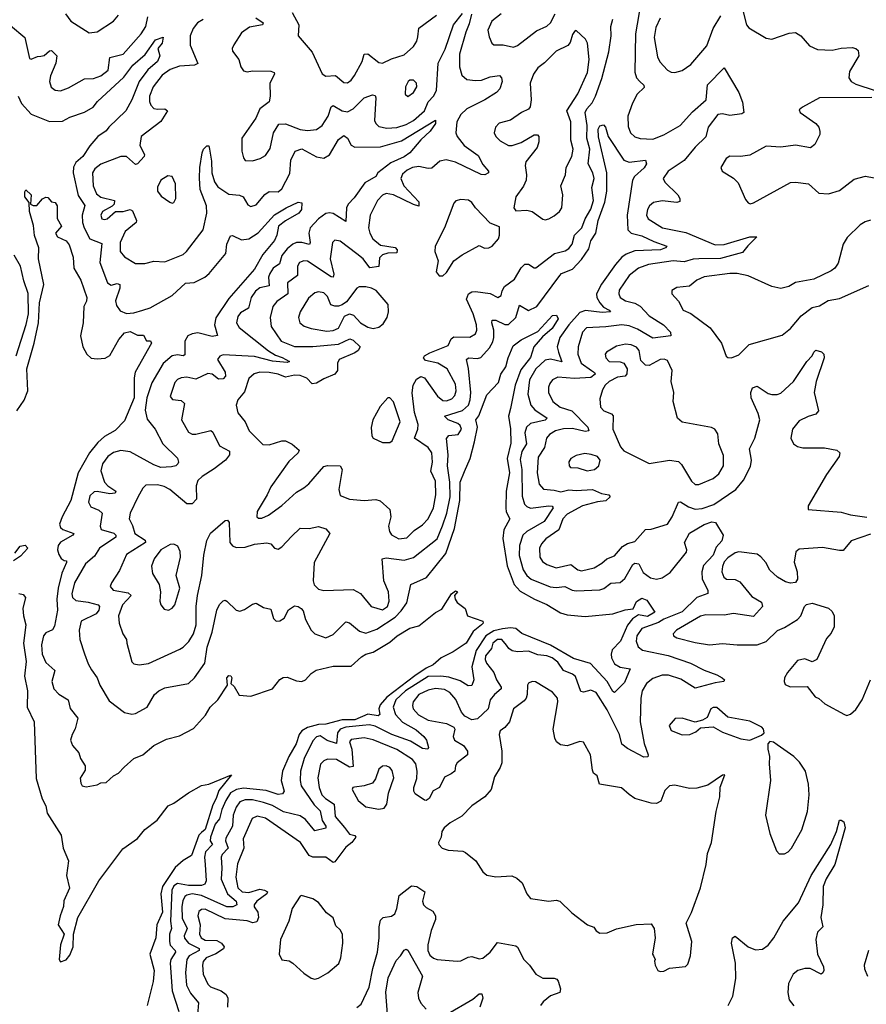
# Model space of a CAD drawing. Extents: x 1550320 to 1685906, y 509093 to 640511.
# Tile 271 of 532: x 1670821 to 1675452, y 519581 to 524963. Entities that reach past the tile are written whole.
import ezdxf

# ---------------------------------------------------------------- set-up
doc = ezdxf.new("R2010")
doc.units = 0

msp = doc.modelspace()

# ---------------------------------------------------------------- linework, layer by layer
at = {"layer": '0CON20XD'}
for points in [[(1674219.5, 525055), (1674190.3, 524885), (1674186.5, 524676.5), (1674194.8, 524644.8), (1674212.7, 524625), (1674234.5, 524605), (1674237.6, 524592.4), (1674199.1, 524555), (1674172.9, 524507.1), (1674148.4, 524435), (1674149.1, 524379.1), (1674162.7, 524345), (1674185, 524322.5), (1674215, 524313.1), (1674285, 524310), (1674345, 524332.5), (1674432.9, 524385), (1674500.4, 524459.6), (1674576.2, 524525), (1674582.5, 524607.5), (1674675, 524700), (1674754.2, 524564.2), (1674775, 524512.5), (1674782, 524455), (1674771.9, 524448.1), (1674705, 524439.4), (1674665, 524449), (1674640.4, 524445), (1674586.7, 524375), (1674575, 524323.1), (1674515, 524265.3), (1674455, 524193.2), (1674367.3, 524135), (1674341.5, 524095), (1674349.5, 524075), (1674421.1, 524005), (1674432.2, 523985), (1674431.2, 523968.8), (1674415, 523963.5), (1674335, 523973.2), (1674287.3, 523962.7), (1674265.6, 523945), (1674254.5, 523925), (1674250.5, 523895), (1674258.1, 523875), (1674337.5, 523825), (1674465, 523800), (1674625, 523731.9), (1674675, 523733.4), (1674815, 523775.4), (1674852.5, 523775), (1674803, 523727), (1674775, 523690), (1674655, 523657.5), (1674535, 523656), (1674505, 523654.5), (1674455, 523639.6), (1674395.6, 523644.4), (1674261.2, 523625), (1674205, 523605.4), (1674155, 523564.6), (1674100.4, 523485), (1674098.8, 523465), (1674106.4, 523445), (1674135, 523425.3), (1674185, 523412.5), (1674215, 523396.2), (1674265, 523343.3), (1674342.5, 523295), (1674380.6, 523255), (1674382.9, 523235), (1674285, 523222.1), (1674200.6, 523270.6), (1674155, 523289.4), (1674115.5, 523295.5), (1674026.9, 523283.1), (1673922, 523278), (1673900, 523255), (1673875.3, 523175), (1673873.2, 523135), (1673892.5, 523085), (1673948.2, 523045), (1673964.6, 523035), (1673968.9, 523025), (1673945, 523007), (1673855, 523002.1), (1673765, 523008.5), (1673735.6, 522995), (1673721.5, 522975), (1673713.8, 522955), (1673713.9, 522925), (1673738.2, 522875), (1673778.1, 522845), (1673841.3, 522825), (1673928, 522735), (1673934.4, 522715.6), (1673915, 522711.4), (1673845, 522728.8), (1673795, 522726.7), (1673752.2, 522715), (1673718.5, 522695), (1673702.3, 522675), (1673691.4, 522625), (1673657.9, 522572.1), (1673650.8, 522485), (1673663.3, 522423.3), (1673685.9, 522395.9), (1673745, 522391.8), (1673782, 522382), (1673825, 522393.3), (1673865, 522389.7), (1673955, 522395.2), (1674003.1, 522373.1), (1674044.2, 522365), (1674050.4, 522355), (1674026.9, 522333.1), (1673982.1, 522327.9), (1673898.9, 522305), (1673815, 522260.3), (1673791.9, 522235), (1673770, 522175), (1673698.2, 522125), (1673675, 522096.9), (1673665.3, 522074.7), (1673665.5, 522025), (1673681.2, 522001.2), (1673704.2, 521984.2), (1673755, 521966.2), (1673835, 521984.2), (1673875, 521955.4), (1673895, 521950.7), (1673963.3, 521966.7), (1674005, 521991.2), (1674033.5, 522016.5), (1674075, 522032.1), (1674117.7, 522082.3), (1674145, 522099.4), (1674185, 522111.2), (1674245, 522176.1), (1674275, 522178.4), (1674365, 522204.6), (1674390, 522245), (1674425, 522325.5), (1674435, 522327.7), (1674479.7, 522299.7), (1674515, 522287.8), (1674555, 522290.8), (1674617.7, 522312.3), (1674738.4, 522395), (1674780.4, 522445), (1674818.6, 522521.4), (1674823.8, 522555), (1674813.6, 522616.4), (1674842.6, 522675), (1674868.9, 522775), (1674861.1, 522811.1), (1674821.8, 522895), (1674819.5, 522925), (1674829.1, 522950.9), (1674855, 522959.2), (1674915, 522920), (1674935, 522913.3), (1674965, 522914.5), (1674985, 522922.2), (1675053.6, 522985), (1675126.2, 523093.8), (1675155.7, 523125), (1675165, 523145.8), (1675175, 523155.5), (1675206.5, 523146.5), (1675218.8, 523135), (1675222, 523115), (1675176.8, 522985), (1675166.4, 522925), (1675190.6, 522825), (1675175, 522805.7), (1675134.4, 522794.4), (1675085, 522769.5), (1675047.8, 522725), (1675039.5, 522675), (1675054.3, 522645), (1675075, 522630.6), (1675105, 522621.9), (1675222.9, 522622.9), (1675290.3, 522610.3), (1675306.7, 522595), (1675303.3, 522575), (1675235, 522477.5), (1675133.3, 522305), (1675133.3, 522285), (1675315, 522270), (1675365, 522255.5), (1675454.2, 522244.2)], [(1670771.1, 524931.1), (1670848.9, 524865), (1670875, 524751.2), (1670885, 524746.2), (1670918.1, 524761.9), (1670936.6, 524763.4), (1670955, 524767.5), (1670985, 524792.9), (1670995, 524794.4), (1671024.5, 524765), (1671018.9, 524725), (1670990.3, 524655), (1670984.5, 524625), (1670993.6, 524593.6), (1671015, 524576.9), (1671045, 524574.5), (1671088.9, 524591.1), (1671175, 524640.4), (1671225, 524640.8), (1671265, 524656.6), (1671305, 524686.9), (1671313.8, 524756.2), (1671388.2, 524775), (1671486.5, 524885), (1671510.5, 524925), (1671522.1, 524977.9)], [(1671071.4, 524995), (1671102, 524955), (1671201.1, 524891.1), (1671245, 524897.1), (1671334.6, 524955.4), (1671361.7, 524988.3)], [(1671825, 524963.8), (1671794.7, 524945), (1671769.5, 524915), (1671754.3, 524875), (1671753.8, 524823.8), (1671796.1, 524723.9), (1671777.5, 524715), (1671695, 524709.6), (1671645, 524689.7), (1671600.7, 524659.3), (1671552.2, 524595), (1671530.9, 524545), (1671530.9, 524515), (1671537.9, 524495), (1671555, 524478.2), (1671575, 524473.3), (1671615.9, 524475.9), (1671628.9, 524465), (1671593.7, 524406.3), (1671486.2, 524323.8), (1671477.6, 524275), (1671503.8, 524225), (1671502.1, 524215), (1671465, 524174.5), (1671455, 524170.9), (1671405, 524214.4), (1671375, 524214.4), (1671265, 524172.9), (1671232.8, 524147.2), (1671220, 524125), (1671223.1, 524055), (1671240.6, 524010.6), (1671265, 523992.8), (1671340.4, 523975), (1671337.3, 523955), (1671326.9, 523943.1), (1671274, 523915), (1671265.4, 523895), (1671271.5, 523875), (1671285, 523870.7), (1671300.6, 523875), (1671345.9, 523914.1), (1671386.7, 523915), (1671425, 523925.4), (1671438.6, 523918.6), (1671460.8, 523865), (1671459.3, 523855), (1671397.6, 523805), (1671371.2, 523745), (1671371.5, 523695), (1671395, 523666.4), (1671455, 523629.2), (1671505, 523630), (1671555, 523643.3), (1671615, 523638.6), (1671715, 523679.4), (1671734.2, 523695), (1671824.4, 523815), (1671844.7, 523905), (1671843.2, 523945), (1671809.2, 524035), (1671804.2, 524095.8), (1671806.6, 524155), (1671819.6, 524235), (1671827.5, 524255), (1671845, 524274), (1671855, 524272.5), (1671858.9, 524255), (1671869.6, 524189.6), (1671872.1, 524125), (1671886, 524076), (1671905, 524048.9), (1671965, 524008.4), (1672023.8, 524003.8), (1672044, 523995), (1672070, 523950), (1672085, 523942), (1672115, 523950.8), (1672162, 524008), (1672185, 524022.8), (1672235, 524022.7), (1672255, 524037.5), (1672298, 524122), (1672303.8, 524195), (1672328, 524245), (1672365, 524256.9), (1672445, 524212.5), (1672485, 524206.5), (1672515.3, 524224.7), (1672565, 524307.8), (1672595, 524328.9), (1672615, 524316), (1672635, 524276.9), (1672655.3, 524265.3), (1672795, 524268.1), (1672908.8, 524301.2), (1673095, 524413.3), (1673095.6, 524395), (1673066.2, 524353.8), (1673015, 524305.6), (1672955.8, 524235), (1672925, 524212.3), (1672850.4, 524179.6), (1672779.4, 524125), (1672768.6, 524105), (1672709.8, 524070.2), (1672650.5, 523989.5), (1672617.3, 523955), (1672608.2, 523935), (1672605, 523860), (1672535, 523902.8), (1672515, 523907.6), (1672495, 523902.7), (1672455.2, 523874.8), (1672410.9, 523825), (1672402.9, 523795), (1672409.6, 523745), (1672406, 523734), (1672365, 523745.2), (1672335.6, 523744.4), (1672314.5, 523735.5), (1672285, 523710), (1672255, 523674.5), (1672241.6, 523628.4), (1672207.8, 523605), (1672189.2, 523575), (1672183, 523555), (1672185, 523508.9), (1672135, 523496.2), (1672111.2, 523478.8), (1672086.6, 523445), (1672073.4, 523386.6), (1672029.1, 523360.9), (1672015, 523340.8), (1672006.4, 523305), (1672020.9, 523280.9), (1672183, 523153), (1672219.9, 523129.9), (1672257, 523117), (1672297.1, 523095), (1672285, 523088.1), (1672204.3, 523095.7), (1672105, 523121), (1671935, 523130.9), (1671916.3, 523123.7), (1671903.1, 523105), (1671945.7, 523035.7), (1671946.7, 523015), (1671935, 522999.6), (1671907.9, 522997.9), (1671875, 523024.6), (1671850.8, 523029.2), (1671785, 522998.7), (1671735, 523009.6), (1671705, 523005.4), (1671684.7, 522995.3), (1671670.7, 522979.3), (1671643.5, 522903.5), (1671657.4, 522887.4), (1671705, 522880.8), (1671723.5, 522865), (1671705.5, 522775), (1671745, 522708.6), (1671765, 522696.9), (1671785, 522696.5), (1671867, 522717), (1671878.2, 522708.2), (1671914.2, 522634.2), (1671968.6, 522605), (1671968.5, 522585), (1671946.2, 522555), (1671885, 522508.2), (1671818.5, 522465), (1671796.6, 522443.4), (1671787.1, 522415), (1671788.5, 522341.5), (1671765, 522315.6), (1671735, 522317.1), (1671643.3, 522395), (1671611.7, 522411.7), (1671575, 522420.4), (1671511.5, 522418.5), (1671495, 522402.9), (1671466.9, 522353.1), (1671425.5, 522265), (1671420, 522235), (1671438.6, 522198.6), (1671450.8, 522155), (1671508, 522118), (1671509.1, 522105), (1671405, 522039.4), (1671367.7, 521952.3), (1671322.9, 521885), (1671317.1, 521865), (1671332.5, 521845), (1671415, 521830.2), (1671431.1, 521815), (1671383.6, 521765), (1671362.5, 521705), (1671365.6, 521665), (1671385.7, 521605), (1671405.7, 521575), (1671407.1, 521555), (1671435, 521453.3), (1671445, 521442), (1671475, 521437.1), (1671525, 521444.4), (1671697.4, 521522.6), (1671715, 521532.5), (1671745.6, 521564.4), (1671771.1, 521605), (1671787, 521655), (1671787.1, 521755), (1671793.7, 521815), (1671818.1, 521925), (1671828.8, 522035), (1671844.7, 522115.3), (1671864.2, 522155.8), (1671945, 522225.5), (1671957.3, 522227.3), (1671967.3, 522215), (1671970.4, 522105), (1671985, 522086.4), (1672005, 522077.7), (1672055, 522080.4), (1672105, 522096.1), (1672172.5, 522102.5), (1672195, 522098), (1672214.2, 522074.2), (1672235, 522069.2), (1672255, 522081.4), (1672308.3, 522138.3), (1672355, 522184.2), (1672405, 522182.5), (1672455, 522192), (1672495, 522179.4), (1672518.5, 522155), (1672431.8, 521995), (1672425.7, 521895.7), (1672432.8, 521872.8), (1672455, 521850.9), (1672485, 521842.7), (1672645, 521847.7), (1672685, 521826.2), (1672744.6, 521755), (1672805, 521736.5), (1672833.1, 521755), (1672843.1, 521785), (1672838.9, 521835), (1672813.4, 521895), (1672804.4, 522015), (1672825, 522021.3), (1672925, 522008.1), (1672975, 522023.3), (1673104.7, 522125), (1673133.5, 522196.5), (1673158.1, 522265), (1673176.5, 522355), (1673174.5, 522435.5), (1673161.3, 522525), (1673164.3, 522585), (1673156.2, 522673.8), (1673169.3, 522690.7), (1673220, 522695), (1673238.2, 522725), (1673230.9, 522745), (1673218.5, 522755), (1673164.3, 522775), (1673144.4, 522795), (1673243.5, 522826.5), (1673275.2, 522855), (1673285.9, 522885), (1673288.4, 522925), (1673276.7, 523056.7), (1673264.4, 523105), (1673275.4, 523114.6), (1673325, 523110), (1673344.2, 523115.8), (1673391, 523169), (1673408.7, 523201.3), (1673413.9, 523225), (1673415.2, 523265), (1673403.5, 523306.5), (1673405, 523320.8), (1673425, 523320.3), (1673475, 523296.7), (1673495, 523297.5), (1673535.8, 523334.2), (1673555, 523401.9), (1673605, 523373.4), (1673649.4, 523395), (1673775, 523565.4), (1673785.2, 523574.8), (1673845, 523599.3), (1673895, 523651.6), (1673935, 523710.7), (1673945.8, 523754.2), (1673973, 523795), (1673985.8, 523865), (1674021.7, 523965), (1674033.3, 524025), (1674032.1, 524125), (1673987.6, 524322.4), (1673986.2, 524363.8), (1673995, 524382.5), (1674015, 524388), (1674025, 524376.2), (1674039.2, 524325), (1674125.7, 524195.7), (1674155, 524183.8), (1674245, 524195.5), (1674250.5, 524175), (1674236.3, 524153.7)], [(1672113.6, 524973.6), (1672152.5, 524945), (1672149.2, 524935), (1672078, 524922), (1672035, 524890.6), (1671992, 524825), (1671983.8, 524805), (1671985, 524790), (1672020, 524745), (1672031.2, 524705), (1672045, 524682.5), (1672065, 524678), (1672095, 524683.3), (1672195, 524680.9), (1672212.9, 524675), (1672214.5, 524665), (1672189.1, 524615), (1672191.5, 524545), (1672186.4, 524513.6), (1672135.7, 524475), (1672113.3, 524425), (1672036.9, 524315), (1672036.9, 524245), (1672045, 524207.5), (1672055, 524192.5), (1672095, 524191.4), (1672136.2, 524203.8), (1672165, 524220.6), (1672191.3, 524258.7), (1672209.6, 524345), (1672237.9, 524392.1), (1672275, 524392.7), (1672355, 524362.8), (1672395, 524357), (1672445, 524362.8), (1672475, 524383.8), (1672508.5, 524435), (1672525, 524485.8), (1672535, 524493.3), (1672585, 524464.1), (1672615, 524459.3), (1672644.8, 524475.2), (1672705, 524535.4), (1672751.2, 524551.2), (1672765, 524548), (1672769.5, 524535), (1672762.1, 524412.1), (1672768.5, 524395), (1672785, 524379.5), (1672830.3, 524370.3), (1672885, 524373.3), (1672935, 524389.8), (1672975, 524412), (1673035.6, 524465), (1673056.3, 524513.7), (1673085.1, 524544.9), (1673101.7, 524575), (1673111.1, 524725), (1673148.6, 524801.4), (1673194, 524935), (1673243.8, 524996.2)], [(1673292.8, 524992.8), (1673279.5, 524940.5), (1673260.7, 524895), (1673227.2, 524775), (1673227.4, 524705), (1673240.4, 524660.4), (1673266.2, 524636.2), (1673315, 524629.5), (1673347.7, 524632.3), (1673395, 524650), (1673445, 524657.1), (1673457.1, 524645), (1673459.4, 524625), (1673447.1, 524585), (1673429.5, 524565), (1673365, 524524.2), (1673266.4, 524475), (1673235, 524445.4), (1673212.5, 524405), (1673206.8, 524345), (1673214.6, 524325), (1673252.8, 524275), (1673329.6, 524219.6), (1673355, 524170.9), (1673385.6, 524135), (1673385.7, 524125), (1673365.3, 524114.7), (1673345, 524117.4), (1673205, 524183.7), (1673153.2, 524196.8), (1673120.2, 524189.8), (1673075, 524151.5), (1673055, 524149.1), (1673005, 524160.8), (1672970, 524155), (1672940.1, 524139.9), (1672915, 524118.1), (1672906.9, 524095), (1672923.3, 524055), (1673005, 523967.8), (1673005, 523943.1), (1672975, 523951.7), (1672865, 524005.6), (1672825, 524013.2), (1672805, 524003.6), (1672778.2, 523975), (1672737.8, 523895), (1672729.4, 523825), (1672736.7, 523795), (1672753.5, 523765), (1672795, 523729.7), (1672875, 523718), (1672886.5, 523705), (1672885, 523687.5), (1672835, 523686.3), (1672805, 523677.9), (1672789.5, 523660.5), (1672786.2, 523613.8), (1672735.8, 523605.8), (1672699.1, 523655), (1672665, 523683.8), (1672575, 523752.7), (1672545, 523757.5), (1672532.9, 523745), (1672518.9, 523655), (1672538.9, 523571.1), (1672535.3, 523554.7), (1672525, 523558.1), (1672395, 523642.5), (1672375, 523644.1), (1672352.5, 523635), (1672340.3, 523615), (1672340.8, 523565), (1672285.8, 523524.2), (1672287.7, 523465), (1672228.3, 523421.7), (1672205.7, 523394.3), (1672192, 523335), (1672197.1, 523285), (1672252.1, 523205), (1672325, 523176.2), (1672425, 523176.7), (1672565, 523189.5), (1672627.5, 523217.5), (1672645, 523211.8), (1672684.3, 523175), (1672672.2, 523155), (1672655, 523141.5), (1672568.1, 523105), (1672559.5, 523085), (1672559.1, 523045), (1672544.3, 523025.7), (1672485, 523000.4), (1672445, 522975.3), (1672421.5, 522971.5), (1672392.5, 523002.5), (1672355, 523018.6), (1672325, 523020), (1672275, 523008.4), (1672235, 523025.7), (1672185, 523034.8), (1672134.7, 523035.3), (1672103, 523027), (1672075, 523002), (1672051.2, 522928.8), (1672014.4, 522885), (1672005.6, 522855), (1672014.7, 522814.7), (1672054.5, 522765), (1672076.7, 522715), (1672151.3, 522641.3), (1672185, 522638.6), (1672255, 522660), (1672275, 522660), (1672312.3, 522642.3), (1672350, 522610), (1672344.2, 522595), (1672292.8, 522547.2), (1672195, 522408.9), (1672175.5, 522365), (1672120, 522275), (1672118.8, 522245), (1672127.7, 522237.7), (1672145, 522238.1), (1672182, 522255), (1672255, 522306.9), (1672335, 522380.7), (1672376.2, 522403.8), (1672402.7, 522425), (1672485, 522520.8), (1672505, 522526), (1672575, 522524.2), (1672584.4, 522505), (1672567.2, 522395), (1672575, 522361.1), (1672625, 522342.5), (1672705, 522335.5), (1672769.3, 522339.3), (1672792.6, 522332.6), (1672845.7, 522285), (1672851.4, 522245), (1672838.6, 522195), (1672844.2, 522165.8), (1672855, 522147.5), (1672895, 522125.5), (1672938.9, 522131.1), (1672979.6, 522170.4), (1673025, 522201.5), (1673054.8, 522235.2), (1673085.2, 522294.8), (1673096.8, 522365), (1673095, 522441.2), (1673070, 522495), (1673079.8, 522545), (1673074.7, 522595), (1673054.6, 522625), (1672981.6, 522675), (1672999.7, 522725), (1672999.9, 522749.9)], [(1672312, 525002), (1672348.2, 524935), (1672344.2, 524874.2), (1672421.4, 524785), (1672476.6, 524666.6), (1672495, 524654.4), (1672548.1, 524658.1), (1672595, 524618.6), (1672615, 524616.9), (1672635, 524631.9), (1672652.9, 524657.1), (1672695, 524734.2), (1672706.2, 524775), (1672725, 524776.4), (1672785, 524727.9), (1672805, 524724.6), (1672855, 524749.1), (1672925, 524771.4), (1672975, 524816.9), (1672993.1, 524845), (1672999.6, 524869.6), (1673004.3, 524915.7), (1673101.7, 524988.3)], [(1672999.9, 522749.9), (1672981.3, 522815), (1672967.6, 522922.4), (1672973.3, 522965), (1672992, 522998), (1673015, 523013.1), (1673035, 523005.7), (1673106, 522905), (1673135, 522881.9), (1673155, 522879.2), (1673185, 522890.4), (1673201.9, 522908.1), (1673209.2, 522935), (1673205, 522970), (1673160, 523055), (1673108.1, 523085), (1673040.4, 523100.4), (1673030, 523115), (1673035.8, 523125), (1673065, 523142.5), (1673165, 523182.3), (1673181.9, 523218.1), (1673195, 523230), (1673283.1, 523226.9), (1673314.7, 523245.3), (1673321.8, 523265), (1673320.3, 523295), (1673301.9, 523355), (1673265.4, 523435), (1673276.9, 523465), (1673294.8, 523475.2), (1673315, 523477.8), (1673395.4, 523465.4), (1673435.7, 523444.3), (1673454.4, 523455.6), (1673460.3, 523480.3), (1673473.3, 523505), (1673528.2, 523545), (1673565, 523605.6), (1673585, 523625.7), (1673605, 523625.7), (1673635, 523605.8), (1673645, 523605.8), (1673746.7, 523685), (1673805, 523699.2), (1673825, 523711.5), (1673842.3, 523735), (1673855.9, 523785), (1673895.2, 523824.8), (1673914.2, 523875), (1673945, 523926.8), (1673959.8, 523975), (1673951.4, 524045), (1673963.2, 524095), (1673956.8, 524125), (1673930.3, 524175), (1673939.7, 524255), (1673923.4, 524315), (1673925.9, 524385), (1673914.8, 524455.2), (1673923.7, 524475), (1673952.6, 524507.4), (1673970.3, 524545), (1674005, 524642.2), (1674043.8, 524786.2), (1674056, 524875), (1674055.3, 524925), (1674065.6, 524965)], [(1673454.7, 524995.3), (1673404.5, 524955), (1673381.5, 524905), (1673388.3, 524868.3), (1673404.4, 524834.4), (1673415, 524826), (1673465, 524825.5), (1673522.4, 524812.4), (1673545, 524821.3), (1673608.2, 524871.8), (1673648.7, 524901.3), (1673705, 524926.5), (1673724.5, 524945), (1673750.6, 524995)], [(1674325, 524970.8), (1674300.1, 524919.9), (1674290.9, 524865), (1674309.4, 524759.4), (1674322.6, 524732.6), (1674365, 524686.2), (1674385, 524676), (1674405, 524674.2), (1674445, 524684.3), (1674491.4, 524718.6), (1674579.7, 524820.3), (1674613.6, 524915), (1674656.8, 524983.2)], [(1674778.8, 525005), (1674796.2, 524935), (1674808.8, 524918.8), (1674905, 524862.5), (1674935, 524856), (1675030.2, 524889.8), (1675065, 524893.3), (1675094, 524874), (1675140.7, 524820.7), (1675185, 524799.2), (1675265, 524795.7), (1675315, 524807.5), (1675375, 524810), (1675395, 524806.2), (1675406.7, 524795), (1675411.2, 524765), (1675360.2, 524679.8), (1675357.1, 524645), (1675369.2, 524625), (1675395, 524609.5), (1675500, 524575)], [(1673695, 523868.8), (1673715, 523874), (1673745, 523890), (1673774.2, 523915), (1673787.1, 523935), (1673791.8, 524005), (1673781.3, 524055), (1673807.3, 524115), (1673810.8, 524155), (1673840.4, 524215), (1673849.2, 524255), (1673836.4, 524305), (1673836.3, 524403.7), (1673814.6, 524465), (1673875, 524557.5), (1673927.5, 524675), (1673935.5, 524745), (1673926.9, 524835), (1673915.5, 524855.5), (1673865, 524903.8), (1673855, 524898.8), (1673845, 524881.2), (1673831.7, 524838.3), (1673819.1, 524820.9), (1673755, 524790.9), (1673692.4, 524727.6), (1673655, 524700.4), (1673631.6, 524665), (1673612.8, 524615), (1673619.1, 524525), (1673613.8, 524486.2), (1673605, 524474.4), (1673566, 524455), (1673505, 524413.3), (1673443.3, 524396.7), (1673424.4, 524375.6), (1673415.8, 524345), (1673425.8, 524325), (1673449.8, 524299.8), (1673495.4, 524275.4), (1673515, 524275.4), (1673565, 524291.1), (1673635, 524332.5), (1673653.6, 524333.6), (1673660, 524325), (1673661.4, 524295), (1673652.5, 524265), (1673589.6, 524185), (1673585.5, 524165), (1673593.8, 524115), (1673590.9, 524085), (1673577.3, 524052.7), (1673535.7, 523995), (1673524.2, 523934.2), (1673535, 523917.5), (1673595, 523921.2), (1673625, 523913.8), (1673682.3, 523872.3), (1673695, 523868.8)], [(1670813.2, 524545), (1670830.4, 524505), (1670885, 524446.1), (1670985, 524406.1), (1671055, 524408), (1671095, 524429.1), (1671175, 524457.8), (1671223.9, 524485), (1671246.9, 524515), (1671390.5, 524649.5), (1671440.7, 524715), (1671508.1, 524771.9), (1671565, 524853.3), (1671607, 524867), (1671600, 524835), (1671576.7, 524805), (1671587.1, 524765), (1671575.4, 524735), (1671521.6, 524688.4), (1671474.4, 524625.6), (1671435, 524525.4), (1671402.5, 524465), (1671308.8, 524375), (1671294.3, 524355), (1671248, 524325), (1671205, 524274.1), (1671166.7, 524215), (1671128.5, 524181.5), (1671115.9, 524155.9), (1671113.9, 524125), (1671141.3, 524001.3), (1671178, 523948), (1671163, 523895), (1671164.3, 523855), (1671173.7, 523825), (1671205.5, 523765), (1671270.2, 523740.2), (1671260.4, 523635), (1671301.1, 523525), (1671322.5, 523512.5), (1671355, 523520), (1671368.6, 523515), (1671368.9, 523495), (1671346.2, 523426.2), (1671350, 523400), (1671371.4, 523371.4), (1671405, 523356.4), (1671445, 523359.6), (1671495, 523374.6), (1671535, 523388.2), (1671654.5, 523455.5), (1671727.5, 523522.5), (1671775, 523526.2), (1671833.8, 523556.2), (1671857.1, 523575), (1671948.9, 523685), (1671954.1, 523735), (1671975, 523782), (1671985, 523782.9), (1672035, 523759.6), (1672075, 523764.7), (1672125, 523797.8), (1672215, 523895.9), (1672278.6, 523935), (1672345, 523966.2), (1672365, 523962.5), (1672362.9, 523925), (1672348.1, 523905), (1672275, 523864), (1672236.5, 523835), (1672227.5, 523785), (1672214.7, 523755), (1672151.6, 523678.4), (1672105, 523598.5), (1671965, 523438.9), (1671893.8, 523333.8), (1671887.1, 523295), (1671902.7, 523237.3), (1671875, 523231.7), (1671795, 523250.4), (1671765, 523246.2), (1671741.9, 523235), (1671723.8, 523205), (1671725, 523131.2), (1671715, 523125.6), (1671685, 523130.3), (1671655, 523125.8), (1671606.4, 523083.6), (1671545, 522978.5), (1671517.2, 522895), (1671508.2, 522828.2), (1671518.4, 522778.4), (1671562.2, 522725), (1671604.5, 522645), (1671685, 522565.8), (1671690, 522545), (1671685.8, 522535), (1671675.4, 522524.6), (1671652.2, 522517.8), (1671592.5, 522515), (1671555, 522529.6), (1671425, 522600.3), (1671375, 522607.5), (1671335, 522597.2), (1671303.8, 522575), (1671273.9, 522535), (1671265.9, 522495.9), (1671285.7, 522435), (1671302.7, 522415), (1671346.7, 522385), (1671344.4, 522375.6), (1671315, 522370.5), (1671246, 522384), (1671228.8, 522381.2), (1671205, 522360), (1671197.8, 522325), (1671210.8, 522300.8), (1671255, 522282.7), (1671272.3, 522265), (1671260.8, 522195), (1671266.7, 522176.7), (1671335.6, 522155.6), (1671346.4, 522145), (1671347.3, 522135), (1671257.3, 522075), (1671229.8, 522030.2), (1671180.7, 521989.3), (1671121.9, 521885), (1671105.8, 521825), (1671110.3, 521805), (1671128.6, 521788.6), (1671195, 521779.7), (1671250, 521765), (1671258.2, 521755), (1671254.6, 521735), (1671239.6, 521715), (1671157.8, 521675), (1671146.2, 521625), (1671150.4, 521575), (1671175, 521496.2), (1671195, 521442), (1671215, 521409.2), (1671245.4, 521365), (1671260.4, 521325), (1671310.2, 521240.2), (1671395, 521175.6), (1671435, 521167.1), (1671455, 521170), (1671519.5, 521205), (1671558.9, 521275), (1671582.5, 521295), (1671615, 521310), (1671745, 521334.4), (1671776.9, 521365), (1671834.7, 521445.3), (1671847, 521533), (1671874.8, 521615.2), (1671898.9, 521735), (1671914.6, 521765.4), (1671935, 521785.8), (1671945, 521789.2), (1671955, 521784), (1672005, 521735.8), (1672025, 521729.4), (1672051.1, 521738.9), (1672095, 521768.6), (1672115, 521772.9), (1672155, 521749.4), (1672195, 521740), (1672209.4, 521689.4), (1672225, 521674.5), (1672245, 521677.1), (1672267.8, 521692.2), (1672292.4, 521737.6)], [(1672945, 524543.8), (1672975, 524564), (1672992.9, 524595), (1672990.8, 524615), (1672975, 524632), (1672955, 524632), (1672946.2, 524625), (1672930.8, 524595), (1672928.8, 524555), (1672945, 524543.8)], [(1675482.3, 524537.7), (1675195, 524536.2), (1675102.5, 524485), (1675085, 524470), (1675090, 524455), (1675176, 524395), (1675192.5, 524375), (1675197.7, 524352.3), (1675197.1, 524335), (1675170.2, 524279.8), (1675147.2, 524262.8), (1675065, 524276.9), (1674985, 524265.6), (1674905, 524271.1), (1674815, 524222.2), (1674764.1, 524214.1), (1674705, 524216.2), (1674686.1, 524203.9), (1674656.7, 524155), (1674663.3, 524135), (1674725, 524096.2), (1674750.3, 524070.3), (1674790.5, 523980.5), (1674805, 523962.5), (1674817, 523957), (1674835, 523961.2), (1675037, 524073), (1675065.5, 524075.5), (1675135, 524065.7), (1675192, 524015), (1675245, 524010.8), (1675305, 524029.5), (1675385, 524091.4), (1675447.3, 524107.3), (1675495, 524098.8)], [(1674236.3, 524153.7), (1674184.3, 524105), (1674172.5, 524085), (1674144.7, 523895), (1674148.1, 523815), (1674165, 523795.2), (1674225, 523781.5), (1674289.5, 523749.5), (1674361.2, 523725), (1674354, 523715), (1674325.7, 523704.3), (1674185, 523699), (1674138.8, 523681.2), (1674115, 523664.1), (1674079.2, 523625), (1674002.9, 523517.1), (1673976.7, 523465), (1673978.6, 523445), (1673994.8, 523415), (1674015, 523390.9), (1674045.7, 523375), (1674052, 523365), (1674007.8, 523362.2), (1673916.3, 523373.7), (1673885, 523362), (1673824.6, 523295.4), (1673776.5, 523225), (1673760.2, 523175), (1673767.6, 523145), (1673786.5, 523093.5), (1673725, 523107.2), (1673695, 523102.2), (1673645, 523054.7), (1673609.2, 522995), (1673601.2, 522915), (1673616.3, 522856.3), (1673639.8, 522829.8), (1673705.6, 522785), (1673695, 522774.3), (1673614.8, 522755.2), (1673592.5, 522735), (1673584.8, 522705), (1673593.9, 522645), (1673567.7, 522602.3), (1673558, 522558), (1673567, 522505), (1673569.1, 522359.1), (1673582.3, 522315), (1673595, 522301.1), (1673615, 522293), (1673715.7, 522305.7), (1673733.7, 522303.7), (1673739.1, 522295), (1673689.9, 522220.1), (1673594.6, 522165), (1673573.4, 522145), (1673555, 522088.8), (1673553.3, 522033.3), (1673574.3, 521955), (1673595, 521924.7), (1673618.8, 521905), (1673722.4, 521862.4), (1673755, 521858.3), (1673803.7, 521863.7), (1673843.8, 521843.8), (1673865, 521840.8), (1673995, 521846.8), (1674015.6, 521854.4), (1674055, 521882.7), (1674105, 521887.3), (1674131.2, 521908.8), (1674174.5, 521985), (1674185, 521991.9), (1674207.8, 521987.8), (1674231.7, 521941.7), (1674272.2, 521912.2), (1674305, 521905.2), (1674335, 521912.7), (1674379.5, 521940.5), (1674468.5, 522051.5), (1674470.5, 522065), (1674458.4, 522105), (1674484.4, 522155.6), (1674565, 522204), (1674607.3, 522217.3), (1674627.5, 522215), (1674668.6, 522145), (1674662.5, 522115), (1674631.2, 522078.8), (1674613.9, 522036.1), (1674561.4, 521978.6), (1674551.9, 521945), (1674553.8, 521905), (1674585.5, 521845), (1674584.5, 521825.5), (1674525.2, 521804.8), (1674445, 521726.9), (1674345, 521686.3), (1674315, 521668), (1674225, 521635.8), (1674196.2, 521595), (1674193.6, 521565), (1674203.3, 521535), (1674226.9, 521516.9), (1674368.1, 521488.1), (1674490.8, 521445), (1674565, 521406.8), (1674635, 521381.9), (1674663.8, 521365), (1674676.2, 521355), (1674675, 521350), (1674672.5, 521345), (1674625, 521338.8), (1674515, 521309.6), (1674438.1, 521358.1), (1674370.6, 521379.4), (1674335, 521380.5), (1674285, 521361.5), (1674250.5, 521335), (1674225.5, 521295), (1674219.1, 521255), (1674215.8, 521125), (1674236.2, 521006.2), (1674258.8, 520945), (1674256.1, 520933.9), (1674235, 520931.2), (1674145, 520979.2), (1674115, 521002), (1674101.8, 521055), (1674035, 521190.8), (1673975, 521285.4), (1673945, 521297.7), (1673905, 521286.2), (1673889.8, 521289.8), (1673862.1, 521372.1), (1673845.6, 521385.6), (1673796.2, 521406.2), (1673765, 521450.9), (1673734.6, 521475), (1673705, 521486.1), (1673655, 521491.2), (1673605, 521512), (1673545, 521506.7), (1673515, 521512.1), (1673496.8, 521525), (1673484.8, 521544.8), (1673458.2, 521575), (1673434.6, 521575), (1673409.1, 521555), (1673402.4, 521525), (1673369, 521485), (1673367.3, 521465), (1673374.9, 521444.9), (1673413.9, 521395), (1673428.7, 521355), (1673455.4, 521315), (1673455.5, 521305), (1673418.9, 521275), (1673395.4, 521245), (1673383.1, 521195), (1673325, 521140.9), (1673295, 521136.2), (1673255.4, 521155.4), (1673238.4, 521178.4), (1673207.7, 521247.7), (1673173.8, 521285), (1673145, 521301.1), (1673095, 521306.7), (1673055, 521298.7), (1673005.3, 521275), (1672973.5, 521235), (1672969.4, 521215), (1672974.1, 521195), (1673002.3, 521162.3), (1673055, 521133.1), (1673156.4, 521116.4), (1673195.6, 521095.6), (1673202, 521085), (1673193.1, 521045), (1673200, 521025), (1673248.9, 520995), (1673271.5, 520965), (1673271.5, 520945), (1673215, 520901.5), (1673204.7, 520885), (1673201.8, 520855), (1673180.5, 520840.5), (1673145, 520822.9), (1673117.9, 520765), (1673082.2, 520747.8), (1673061.5, 520705), (1673045, 520695.5), (1673035, 520696.5), (1672985, 520731.8), (1672977.3, 520745), (1672977.9, 520765), (1672994.1, 520815), (1672995.2, 520855), (1672988.4, 520895), (1672969.2, 520919.2), (1672885, 520973.3), (1672755, 521026.5), (1672705, 521037.2), (1672635, 521028), (1672624.8, 521015), (1672637.5, 520975), (1672645, 520880), (1672625, 520877.2), (1672555, 520918.8), (1672505, 520920.7), (1672485, 520911.2), (1672467.4, 520892.6), (1672452.1, 520817.9), (1672458.9, 520765), (1672474.8, 520725), (1672493.4, 520705), (1672542.1, 520675), (1672547, 520607), (1672597.7, 520547.7), (1672625, 520511.1), (1672655, 520503.3), (1672660, 520495), (1672637.5, 520465), (1672605, 520440), (1672545, 520360), (1672535, 520356), (1672495.3, 520385.3), (1672425, 520384.7), (1672405, 520393.5), (1672357.5, 520465), (1672165, 520597.4), (1672120.3, 520609.7), (1672093, 520597), (1672043.3, 520485), (1672046.8, 520435), (1672011.8, 520348.2), (1672004.3, 520275), (1672015, 520217.1), (1672039.1, 520195), (1672075, 520191.4), (1672135, 520209.5), (1672161.1, 520205), (1672176.1, 520195), (1672173.2, 520185), (1672117.6, 520145), (1672104.4, 520125), (1672103.8, 520113.8), (1672124.3, 520085), (1672127.3, 520055), (1672118.8, 520031.2), (1672096.2, 520026.2), (1672065, 520036.6), (1671945, 520047.7), (1671835, 520100.6), (1671815, 520099.6), (1671801, 520089), (1671795.3, 520064.7), (1671808.7, 520015), (1671805.3, 519965), (1671813.3, 519945), (1671835, 519931.7), (1671900, 519930), (1671925.3, 519915), (1671939.6, 519895), (1671935.6, 519884.4), (1671893.3, 519856.7), (1671840.9, 519835), (1671825.3, 519815), (1671821.2, 519795), (1671825.3, 519745), (1671850.1, 519690.1), (1671865, 519676.2), (1671924.1, 519654.1), (1671950.6, 519635), (1671960, 519615), (1671958.8, 519565)], [(1671655, 523960), (1671665, 523963.3), (1671675.8, 523985), (1671674.4, 524065), (1671656.2, 524105), (1671630.9, 524109.1), (1671592.5, 524085), (1671575, 524047.5), (1671574.2, 524025), (1671595, 523998.8), (1671642.5, 523965), (1671655, 523960)], [(1670805, 522825.5), (1670845, 522883.3), (1670865.5, 522935), (1670860.7, 523055), (1670901, 523195), (1670924.8, 523305), (1670930.5, 523415), (1670952.9, 523515), (1670923.5, 523656.5), (1670925.5, 523715), (1670902.6, 523782.6), (1670897.3, 523837.3), (1670874.4, 523915), (1670873.3, 523963.3), (1670848.6, 523995), (1670848.8, 524021.2), (1670855, 524032.5), (1670883.3, 524005), (1670880, 523955), (1670895, 523946.7), (1670915, 523946.7), (1670947, 523983), (1670965, 523992.5), (1670975, 523990), (1670995, 523967.5), (1671015, 523963.3), (1671025.6, 523944.4), (1671025.8, 523875.8), (1671050, 523835), (1671017.5, 523795), (1671027.5, 523775), (1671075, 523753.8), (1671091.7, 523731.7), (1671113.8, 523665), (1671118, 523605), (1671155, 523538.9), (1671188.1, 523445), (1671186.8, 523425), (1671172.2, 523395), (1671168.9, 523305), (1671153.6, 523235), (1671167.5, 523175), (1671187.8, 523135), (1671212.6, 523112.6), (1671245, 523108.2), (1671288.1, 523111.9), (1671315, 523126.7), (1671364.1, 523214.1), (1671395, 523251.5), (1671425, 523257.9), (1671465, 523238.8), (1671497.7, 523237.7), (1671515, 523207.5), (1671537, 523207), (1671542.5, 523195), (1671453.5, 523036.5), (1671447.5, 523005), (1671446.6, 522895), (1671395, 522770), (1671342.9, 522717.1), (1671285, 522684.1), (1671248.2, 522651.8), (1671202.8, 522595), (1671141.2, 522485), (1671101.5, 522335), (1671053.5, 522245), (1671038.6, 522205), (1671045, 522186.4), (1671057, 522177), (1671116.9, 522155), (1671111.9, 522145), (1671045, 522107.5), (1671031.9, 522088.1), (1671028.2, 522065), (1671035, 522039.2), (1671047.9, 522017.9), (1671063.8, 522006.2), (1671076.7, 522005), (1671077.5, 521995), (1671052.6, 521937.4), (1671031, 521855), (1671024, 521795), (1671027.9, 521735), (1671012.5, 521647.5), (1671001.6, 521628.4), (1670965, 521610.9), (1670951.5, 521595), (1670940, 521545), (1670944.7, 521495), (1670965, 521450), (1671014.4, 521405), (1670997.3, 521345), (1671007.8, 521305), (1671035.2, 521275.2), (1671085.9, 521245.9), (1671098.1, 521198.1), (1671138.6, 521145), (1671125, 521086.7), (1671107.5, 521055), (1671100, 521025), (1671110.8, 520995), (1671144.2, 520955), (1671154.4, 520924.4), (1671180, 520885), (1671178.8, 520861.2), (1671152.3, 520817.7), (1671155, 520790), (1671163.3, 520775), (1671185, 520768.8), (1671245, 520780), (1671265, 520791.2), (1671295, 520792.5), (1671335, 520830), (1671362, 520845), (1671392.8, 520877.2), (1671445, 520924), (1671495.7, 520944.3), (1671555, 520995.8), (1671625, 521030), (1671695, 521047.5), (1671771.3, 521088.7), (1671838.5, 521161.5), (1671862.7, 521205), (1671904.5, 521245), (1671958.8, 521325), (1671953.9, 521365), (1671965, 521378.1), (1671975.5, 521375.5), (1671980.8, 521365), (1671976.7, 521335), (1671995, 521318.8), (1672021.1, 521271.1), (1672085, 521264.3), (1672204.7, 521305.3), (1672245, 521356.2), (1672262.7, 521367.3), (1672285, 521368.6), (1672335, 521348.5), (1672365, 521344.4), (1672385, 521354.4), (1672415, 521388.5), (1672443.5, 521406.5), (1672535, 521428.5), (1672635, 521430), (1672690.2, 521479.8), (1672715, 521494.5), (1672755.2, 521504.8), (1672845, 521559.6), (1672886, 521595), (1672955, 521637.5), (1673005, 521650), (1673095, 521722), (1673130, 521740), (1673182.5, 521825), (1673205, 521840), (1673215.8, 521835), (1673199.2, 521815), (1673203.1, 521795), (1673215, 521777.5), (1673257.5, 521745), (1673270, 521705), (1673354.3, 521675), (1673355.5, 521665), (1673347.3, 521655), (1673301.7, 521618.3), (1673264.2, 521555), (1673192.9, 521507.1), (1673125.8, 521475), (1673083.7, 521436.3), (1673045, 521418.7), (1672982.9, 521377.1), (1672829.6, 521260.4), (1672792.6, 521217.4), (1672785, 521195.8), (1672790.8, 521165), (1672782.7, 521157.3), (1672725, 521166.6), (1672655, 521136), (1672584.7, 521135.3), (1672495, 521112.8), (1672455, 521110.5), (1672395, 521093.6), (1672364.2, 521075.8), (1672349.5, 521055), (1672333.3, 521005), (1672292.8, 520935), (1672259.4, 520855), (1672251.6, 520805), (1672267.7, 520745), (1672259.6, 520730.4), (1672235, 520728.2), (1672169, 520749), (1672045, 520761.7), (1672007.5, 520755), (1671975, 520736.5), (1671949, 520695), (1671927.2, 520645), (1671914.1, 520595), (1671891.4, 520565), (1671864.5, 520495), (1671863.9, 520475), (1671875.8, 520455), (1671837.9, 520415), (1671832.2, 520385), (1671836, 520345), (1671841.3, 520255), (1671833.3, 520236.7), (1671815, 520230), (1671745, 520231.1), (1671685, 520241.8), (1671665, 520228.7), (1671653.3, 520205), (1671645.7, 520035), (1671651.3, 519995), (1671640.3, 519965), (1671640, 519925), (1671644.9, 519904.9), (1671671.3, 519875), (1671672.9, 519865), (1671648.4, 519825), (1671643.5, 519805), (1671655.8, 519655), (1671691.9, 519541.9)], [(1673115, 523561.9), (1673135, 523563.1), (1673155, 523580), (1673195.8, 523645), (1673242, 523678), (1673335, 523728.8), (1673364, 523714), (1673387.5, 523715), (1673406.2, 523725), (1673440, 523765), (1673446.2, 523785), (1673445, 523830), (1673395, 523850), (1673314, 523935), (1673295, 523963.3), (1673275.8, 523975.8), (1673235, 523980), (1673207.3, 523972.7), (1673195, 523960), (1673144.5, 523825), (1673092.9, 523725), (1673091.1, 523695), (1673110, 523645), (1673100, 523585), (1673115, 523561.9)], [(1675475, 523867.5), (1675445, 523857.8), (1675419.2, 523840.8), (1675347.2, 523772.8), (1675325.7, 523735), (1675297.2, 523632.8), (1675279.2, 523605), (1675260.3, 523589.7), (1675165, 523544.2), (1675065, 523526.7), (1675027.5, 523505), (1674985, 523492.9), (1674935, 523504.4), (1674805, 523563.5), (1674745, 523574.7), (1674705, 523575.8), (1674565, 523556.7), (1674525, 523538.2), (1674485, 523505.5), (1674415, 523499.2), (1674388.3, 523481.7), (1674388.8, 523465), (1674424.6, 523424.6), (1674450.6, 523375), (1674493, 523357), (1674598, 523278), (1674660, 523195), (1674685, 523123.3), (1674695, 523116), (1674715, 523114.2), (1674755, 523130), (1674811.8, 523188.2), (1674990.9, 523239.1), (1675037.1, 523275), (1675095, 523344.2), (1675155, 523388.8), (1675195, 523398.8), (1675242.7, 523427.3), (1675305, 523439.2), (1675465, 523510)], [(1670802.2, 523125), (1670856.7, 523296.7), (1670870, 523355), (1670867, 523467), (1670843.3, 523535), (1670825.7, 523615.7), (1670790.9, 523675)], [(1672500.7, 523260.7), (1672535, 523263.5), (1672565, 523277.5), (1672597.6, 523342.4), (1672625, 523354.1), (1672647.4, 523347.4), (1672685, 523305.4), (1672725, 523281.3), (1672755, 523274.1), (1672785, 523282.5), (1672809.2, 523300.8), (1672830.5, 523335), (1672838.1, 523365), (1672835.9, 523405.9), (1672771.7, 523481.7), (1672746, 523496), (1672715, 523503.1), (1672677.5, 523502.5), (1672665, 523495.8), (1672609.2, 523420.8), (1672586, 523404), (1672565, 523397.5), (1672545, 523396.1), (1672523.8, 523403.8), (1672505, 523449.2), (1672485, 523470), (1672455, 523475.5), (1672435, 523468.9), (1672400.1, 523439.9), (1672355, 523366), (1672346.7, 523335), (1672354.4, 523305), (1672377.7, 523287.7), (1672415, 523275.4), (1672500.7, 523260.7)], [(1672292.4, 521737.6), (1672325, 521758.9), (1672345, 521755.6), (1672360.8, 521745), (1672371.1, 521731.1), (1672384.1, 521684.1), (1672415.4, 521625.4), (1672436.2, 521605), (1672495, 521584.5), (1672535, 521602.2), (1672605, 521670.6), (1672625, 521665.6), (1672679.6, 521619.6), (1672715, 521609.7), (1672775, 521631.7), (1672875, 521697), (1672908.5, 521731.5), (1672938.1, 521775), (1672960.6, 521875), (1673046.9, 521913.1), (1673151.4, 522045), (1673199, 522181), (1673228, 522335), (1673230, 522435), (1673255, 522492.5), (1673285.4, 522565), (1673309.6, 522655), (1673324.5, 522735), (1673316.9, 522775), (1673332.2, 522797.8), (1673377.2, 522912.8), (1673439.6, 522980.4), (1673452.1, 523025), (1673480, 523065), (1673492.7, 523115), (1673519.6, 523180.4), (1673565, 523212.8), (1673655, 523257.5), (1673735, 523346.2), (1673758.3, 523348.3), (1673766.9, 523326.9), (1673733.8, 523275), (1673680.2, 523229.8), (1673633.8, 523175), (1673615, 523116.7), (1673561.7, 523048.3), (1673531.7, 522965), (1673505, 522837.5), (1673494.4, 522795), (1673506.1, 522726.1), (1673507.3, 522647.3), (1673486.7, 522565), (1673500.4, 522485), (1673482.8, 522385), (1673480, 522295), (1673482.3, 522272.3), (1673502.5, 522235), (1673469.2, 522175), (1673463.8, 522126.2), (1673487.9, 521977.9), (1673525.5, 521875.5), (1673558.8, 521838.8), (1673636.9, 521795), (1673705, 521765.3), (1673780, 521720), (1673815, 521708.9), (1673915, 521701.3), (1674065, 521715.5), (1674133.8, 521736.2), (1674176.9, 521743.1), (1674195, 521782.5), (1674225, 521800.6), (1674250.6, 521790.6), (1674295.8, 521725), (1674255, 521700.6), (1674205, 521710.6), (1674172.4, 521687.6), (1674146.1, 521653.9), (1674108, 521565), (1674061.3, 521518.7), (1674055.9, 521495), (1674058.8, 521475), (1674075, 521442.7), (1674105, 521423.6), (1674160, 521415), (1674129.9, 521340.1), (1674075, 521285.8), (1674065, 521290.8), (1674034.5, 521344.5), (1673943, 521443), (1673850.2, 521470.2), (1673725, 521543.7), (1673568, 521608), (1673535.6, 521635), (1673505, 521638.5), (1673462.9, 521632.9), (1673415, 521621.4), (1673370.7, 521595), (1673318.1, 521515), (1673294.7, 521425), (1673306, 521355), (1673295, 521322.9), (1673275, 521322.5), (1673229.7, 521349.7), (1673169.3, 521369.3), (1673125, 521374.9), (1673055, 521372.3), (1672930.7, 521295), (1672879.2, 521245), (1672863.9, 521205), (1672877, 521165), (1672915, 521122.8), (1672990.6, 521080.6), (1673031.1, 521045), (1673045.9, 521025), (1673056.9, 520985), (1673054.2, 520975.8), (1673025, 520979.4), (1672959.2, 521019.2), (1672856.5, 521056.5), (1672765, 521100.6), (1672735, 521107.7), (1672695.6, 521104.4), (1672605, 521095.4), (1672575, 521084.7), (1672560, 521065), (1672554.5, 521005.5), (1672503.5, 521023.5), (1672465, 521048.2), (1672445, 521043.5), (1672425, 521021.4), (1672377.5, 520925), (1672356.7, 520855), (1672355.3, 520805), (1672361.2, 520775), (1672431.7, 520671.7), (1672465, 520638.5), (1672476.1, 520586.1), (1672496.7, 520555), (1672496, 520544), (1672435, 520528.5), (1672385, 520591.6), (1672355, 520611.9), (1672265, 520632), (1672205, 520666.7), (1672154, 520684), (1672095, 520698.2), (1672055, 520698.9), (1672025, 520686.8), (1672005, 520657.9), (1671989.4, 520615), (1671986, 520555), (1671948.3, 520488.3), (1671947.6, 520475), (1671962.4, 520435), (1671929.7, 520400.3), (1671922.9, 520385), (1671927.7, 520325), (1671923.6, 520265), (1671958, 520185), (1672005.5, 520145), (1672008.9, 520125), (1671986.5, 520113.5), (1671955, 520112.9), (1671815, 520174.9), (1671765, 520184.5), (1671735, 520178.1), (1671725, 520170), (1671713.3, 520146.7), (1671708.8, 520115), (1671710.8, 520050.8), (1671737.2, 519995), (1671721.5, 519955), (1671723, 519943), (1671745, 519914.2), (1671803.1, 519885), (1671802.8, 519875), (1671749.2, 519845), (1671734.8, 519825), (1671727.8, 519755), (1671733.6, 519685), (1671755, 519642.3), (1671798.6, 519588.6), (1671791.6, 519501.6)], [(1674535, 522422), (1674615, 522454.2), (1674645, 522480), (1674670.6, 522525), (1674671.5, 522581.5), (1674645.8, 522645), (1674639.2, 522699.2), (1674623.9, 522723.9), (1674605, 522733.3), (1674445, 522762), (1674420, 522785), (1674395.6, 522875), (1674398.5, 522925), (1674383.8, 522985), (1674390.9, 523045), (1674365, 523100), (1674347.1, 523107.1), (1674325, 523105.3), (1674265, 523073.2), (1674245, 523073.8), (1674219.1, 523099.1), (1674209.6, 523155), (1674195, 523172.7), (1674166.2, 523185), (1674135, 523189.2), (1674085, 523179.1), (1674030.8, 523145), (1674024.4, 523135), (1674027.1, 523115), (1674045, 523094.5), (1674105, 523093.5), (1674124.8, 523084.8), (1674143.2, 523055), (1674142.9, 523027.1), (1674132.9, 523015), (1674091.1, 523008.9), (1674045.6, 522985), (1674023.5, 522965), (1674009.6, 522940.4), (1673995, 522890), (1673997.8, 522845), (1674017.1, 522825), (1674058.3, 522808.3), (1674067.7, 522797.7), (1674066.2, 522725), (1674108, 522628), (1674125, 522606.7), (1674265, 522536.7), (1674375, 522555.8), (1674425, 522548), (1674440.9, 522530.9), (1674495, 522440), (1674515, 522422), (1674535, 522422)], [(1672845, 522652.5), (1672858.6, 522661.4), (1672902.1, 522765), (1672865, 522874), (1672845, 522896.7), (1672835, 522896.7), (1672792.3, 522847.7), (1672752.9, 522775), (1672744.1, 522734.1), (1672747.8, 522687.8), (1672755, 522676), (1672805, 522652.5), (1672845, 522652.5)], [(1673925, 522497.5), (1673965, 522504.3), (1673988.8, 522525), (1673996.2, 522555), (1673982.5, 522575), (1673946.8, 522586.8), (1673911.7, 522591.7), (1673865, 522580.8), (1673836.7, 522565), (1673824.2, 522545.8), (1673826.2, 522525), (1673834.4, 522514.4), (1673873.2, 522513.2), (1673925, 522497.5)], [(1675475, 522150), (1675368.8, 522115), (1675325, 522061.9), (1675305, 522060.5), (1675211.9, 522078.1), (1675085, 522069.4), (1675066.8, 522053.2), (1675058.2, 521998.2), (1675074.3, 521945), (1675076, 521905), (1675065, 521886.7), (1675037.7, 521882.3), (1675009.7, 521889.7), (1674965.4, 521915.4), (1674924, 521954), (1674902.2, 521995), (1674875, 522027.5), (1674855, 522040.8), (1674755, 522054.5), (1674735, 522048.2), (1674695, 522021.5), (1674675, 521999.4), (1674664.6, 521974.6), (1674660.8, 521945), (1674673.1, 521915), (1674686.7, 521905), (1674735, 521902.3), (1674760.8, 521890.8), (1674825, 521809.2), (1674879.4, 521779.4), (1674883.3, 521755), (1674835, 521700.6), (1674725, 521716.2), (1674675, 521708.2), (1674575, 521709.4), (1674545, 521701.8), (1674414.2, 521625), (1674395.8, 521605), (1674398, 521595), (1674415, 521583.5), (1674515, 521557.7), (1674595, 521545.4), (1674665, 521553.8), (1674745, 521545.6), (1674855, 521545.7), (1674905, 521564.5), (1674966.2, 521623.8), (1675005, 521640), (1675075.4, 521684.6), (1675092.9, 521705), (1675114, 521755), (1675125, 521766.2), (1675155, 521773.8), (1675245, 521746.7), (1675265, 521727.5), (1675276.2, 521705), (1675276, 521645), (1675260.5, 521609.5), (1675235, 521580), (1675182, 521465), (1675155, 521452.5), (1675115, 521468.5), (1675075, 521460), (1675020, 521395), (1675004.2, 521365), (1675002, 521345), (1675008.8, 521328.8), (1675035, 521316), (1675128.3, 521318.3), (1675171.7, 521261.7), (1675192.3, 521252.3), (1675225, 521224), (1675332.5, 521165), (1675345, 521160), (1675365, 521166), (1675395, 521192), (1675428.9, 521245), (1675474.6, 521355)], [(1670795, 522046.2), (1670824.7, 522085.3), (1670851.2, 522091.2), (1670865.6, 522075), (1670825, 522030), (1670787.5, 522005)], [(1671635, 521734.3), (1671655, 521746), (1671669.4, 521765), (1671697.5, 521855), (1671678.1, 521925), (1671700, 522025), (1671699.1, 522055), (1671687.1, 522085), (1671665, 522095.7), (1671645, 522094.4), (1671593.5, 522065), (1671557.3, 522015), (1671542.7, 521975), (1671548.6, 521935), (1671584, 521875), (1671591.4, 521835), (1671587.5, 521785), (1671594.2, 521765), (1671610.9, 521740.9), (1671635, 521734.3)], [(1670816.4, 521826.4), (1670840.7, 521820.7), (1670853.3, 521805), (1670839.2, 521745), (1670841.4, 521705), (1670854.4, 521655), (1670841.7, 521555), (1670856.1, 521455), (1670847.9, 521375)], [(1670847.9, 521375), (1670864.5, 521295), (1670862.7, 521205), (1670901.1, 521125), (1670910.6, 520815), (1670943.9, 520703.9), (1670963.5, 520665), (1670971.5, 520625), (1671047.8, 520505), (1671058.9, 520435), (1671088.6, 520365), (1671077.5, 520285), (1671092.9, 520215), (1671063, 520147), (1671060.8, 520115), (1671042, 520065), (1671032.5, 520015), (1671064, 519965), (1671044.4, 519905), (1671036.7, 519825), (1671045, 519812.5), (1671075, 519823.3), (1671095, 519850), (1671114.2, 519895), (1671115.8, 519965), (1671139.2, 520055), (1671253.4, 520256.6), (1671385, 520430), (1671465, 520488), (1671505, 520536.2), (1671573.2, 520586.8), (1671634.1, 520665.9), (1671665, 520680), (1671745, 520736.7), (1671815, 520776.7), (1671855, 520783.8), (1671980, 520835), (1671910.3, 520749.7), (1671896.3, 520705), (1671878.2, 520671.8), (1671835, 520535.6), (1671815, 520519.4), (1671801.8, 520505), (1671761.5, 520395), (1671715, 520366.5), (1671671.5, 520328.5), (1671601.9, 520225), (1671593.3, 520185), (1671601.7, 520085), (1671571.7, 520015), (1671565.6, 519944.4), (1671533.1, 519855), (1671557.1, 519765), (1671551.4, 519705), (1671518.5, 519575)], [(1674325, 519760), (1674345, 519762.5), (1674375, 519777.5), (1674462.5, 519787.5), (1674475, 519800), (1674490, 519845), (1674498, 519925), (1674466.7, 520025), (1674495, 520082.5), (1674545, 520217.5), (1674576.9, 520345), (1674584.2, 520405), (1674605.8, 520465), (1674630.8, 520635), (1674650, 520715), (1674651.7, 520768.3), (1674677.5, 520835), (1674665, 520832.5), (1674585, 520778.6), (1674525, 520761.4), (1674485, 520760.6), (1674405, 520779.4), (1674375.7, 520774.3), (1674350.7, 520749.3), (1674328.9, 520691.1), (1674305, 520677.8), (1674275, 520680.4), (1674185, 520706.5), (1674155, 520727.1), (1674113.2, 520763.2), (1673993.3, 520785), (1673979.2, 520829.2), (1673960, 520845), (1673955, 520860), (1673944, 520945), (1673905, 521013.3), (1673885, 521016.7), (1673815, 520992.9), (1673779.4, 520999.4), (1673756.9, 521015), (1673747.8, 521035), (1673740, 521085), (1673765.4, 521235), (1673763.3, 521255), (1673735, 521286.9), (1673642.7, 521342.7), (1673625, 521345.7), (1673605, 521336), (1673599.2, 521325), (1673597.5, 521275), (1673590.8, 521255), (1673580, 521240), (1673522.9, 521195), (1673500, 521125), (1673475, 521094.4), (1673448.5, 521075), (1673444.5, 521055), (1673458.5, 520965), (1673458.7, 520901.3), (1673450, 520875), (1673418.1, 520825), (1673400, 520755), (1673366, 520715), (1673295, 520666.2), (1673240.3, 520609.7), (1673175, 520572), (1673143.8, 520545), (1673130, 520525), (1673126.7, 520495), (1673112.5, 520465), (1673113.3, 520455), (1673132.5, 520435), (1673165, 520423.3), (1673245, 520418), (1673260.5, 520410.5), (1673315.5, 520365.5), (1673354.4, 520304.4), (1673377, 520287), (1673425, 520277.5), (1673513.9, 520283.9), (1673540.7, 520270.7), (1673568.8, 520245), (1673594.3, 520184.3), (1673615, 520160), (1673715, 520144), (1673755, 520150), (1673775, 520144.4), (1673841.2, 520081.2), (1673927.5, 520015), (1673962.3, 520002.3), (1673975, 519983.3), (1673995, 519968.8), (1674035, 519970.6), (1674085, 519994), (1674193.6, 520016.4), (1674275, 520020), (1674292.5, 519995), (1674296.7, 519945), (1674282.5, 519855), (1674287.5, 519845), (1674297.5, 519825), (1674293.3, 519816.7), (1674297.5, 519795), (1674312.5, 519765), (1674325, 519760)], [(1674815, 521023.8), (1674878.3, 521051.7), (1674892.5, 521065), (1674890, 521085), (1674880, 521095), (1674815, 521129.2), (1674695, 521150), (1674635, 521202.5), (1674615, 521202.5), (1674602, 521195), (1674581.2, 521148.8), (1674556, 521134), (1674515, 521122.5), (1674445, 521144.2), (1674406.7, 521143.3), (1674374.2, 521105), (1674385, 521078), (1674445, 521053.3), (1674486.7, 521055), (1674519.4, 521070.6), (1674545, 521092.5), (1674615, 521097.5), (1674665, 521067.5), (1674765, 521031.2), (1674815, 521023.8)], [(1675005, 520403.3), (1675025, 520413.8), (1675042, 520435), (1675098.9, 520535), (1675129.4, 520635), (1675138.6, 520725), (1675135.7, 520785), (1675119.4, 520855), (1675086.9, 520905), (1675055, 520935.6), (1674965, 521000), (1674945, 521013.3), (1674925, 521016.7), (1674913.3, 521005), (1674912.5, 520975), (1674922.5, 520935), (1674920, 520895), (1674928, 520805), (1674900.8, 520615), (1674924.2, 520515), (1674960.5, 520420.5), (1674975, 520403.3), (1675005, 520403.3)], [(1672785, 520646.7), (1672815, 520653.3), (1672830, 520675), (1672839.4, 520735), (1672868.3, 520818.3), (1672859.5, 520859.5), (1672845, 520875.6), (1672825, 520884.4), (1672805, 520881.9), (1672785, 520865.8), (1672766.7, 520813.3), (1672750.2, 520789.8), (1672705, 520774.5), (1672651.7, 520768.3), (1672643.3, 520765), (1672640, 520755), (1672672.5, 520695), (1672715, 520660), (1672785, 520646.7)], [(1674696.2, 519575), (1674722.5, 519625), (1674737.7, 519722.3), (1674736.2, 519805), (1674714.6, 519915), (1674719.2, 519945), (1674735, 519952.5), (1674805, 519895.5), (1674845, 519878.5), (1674885, 519881.5), (1674915, 519904.4), (1674945.4, 519945), (1674996.5, 520035), (1675080.9, 520135), (1675150, 520285), (1675258.1, 520455), (1675289.4, 520525), (1675305, 520586.7), (1675315, 520587.5), (1675328.3, 520578.3), (1675335.6, 520545), (1675279.5, 520345), (1675232.8, 520267.2), (1675216.7, 520225), (1675214.7, 520125), (1675203.3, 520055), (1675214.3, 520005), (1675184.6, 519975), (1675175.9, 519935), (1675184.4, 519854.4), (1675217.1, 519785), (1675220, 519765), (1675215, 519752), (1675205, 519745.7), (1675145.7, 519775.7), (1675115, 519776.7), (1675076.5, 519765), (1675051.4, 519745), (1675026.8, 519695), (1675022.9, 519645), (1675030.6, 519605), (1675055, 519572.1)], [(1672665, 519562.5), (1672688.9, 519581.1), (1672733.1, 519675), (1672752.9, 519777.1), (1672777.8, 519865), (1672787.9, 519945), (1672787.3, 520005), (1672795, 520040), (1672810, 520055), (1672855, 520062.5), (1672873.1, 520075), (1672884.7, 520105), (1672896.4, 520175), (1672965, 520228.9), (1672993.8, 520225), (1673037.5, 520195), (1673025.4, 520145), (1673030.5, 520125), (1673045, 520110), (1673080.8, 520090.8), (1673096.5, 520065), (1673096.2, 520045), (1673072.1, 519985), (1673053.8, 519905), (1673054.2, 519875), (1673065, 519849.5), (1673085, 519832.7), (1673105, 519826.2), (1673215, 519816.7), (1673235, 519818.9), (1673275, 519838.1), (1673295, 519842.2), (1673335, 519828.9), (1673355, 519833.8), (1673395.4, 519865), (1673435, 519918), (1673535, 519901.2), (1673545, 519892.5), (1673579.2, 519825), (1673609.2, 519795), (1673643.8, 519745), (1673683, 519723), (1673745, 519724.5), (1673758.5, 519718.5), (1673766.5, 519706.5), (1673778.9, 519665), (1673775, 519646.2), (1673725, 519626.9), (1673684.4, 519595), (1673670, 519575)], [(1672435, 519718.9), (1672455, 519723.5), (1672507.6, 519752.4), (1672567, 519803), (1672578, 519835), (1672588.6, 519915), (1672586.2, 519963.8), (1672575, 519987.5), (1672550.3, 520010.3), (1672535, 520053.3), (1672500.3, 520080.3), (1672455, 520138), (1672425, 520158), (1672363.6, 520176.4), (1672355, 520172.5), (1672311.2, 520105), (1672294.2, 520035), (1672248, 519935), (1672240, 519855), (1672255, 519823.3), (1672295, 519818), (1672315, 519805.8), (1672375, 519750.8), (1672415, 519724.3), (1672435, 519718.9)], [(1672833.2, 519525), (1672823.5, 519646.5), (1672836.7, 519725), (1672879.9, 519820.1), (1672904.6, 519845), (1672925, 519877.5), (1672935, 519882), (1672945, 519876.7), (1673024.4, 519735), (1672998.5, 519645), (1673002.5, 519615), (1673015, 519587.5), (1673044.7, 519554.7)], [(1675464.3, 519875), (1675440.8, 519795), (1675442.5, 519775), (1675458.8, 519735)], [(1673155, 519525.9), (1673300.4, 519609.6), (1673335, 519637.3), (1673348.6, 519638.6), (1673355.4, 519615), (1673337.2, 519565)]]:
    msp.add_lwpolyline(points, dxfattribs=at)

doc.saveas('drawing.dxf')
